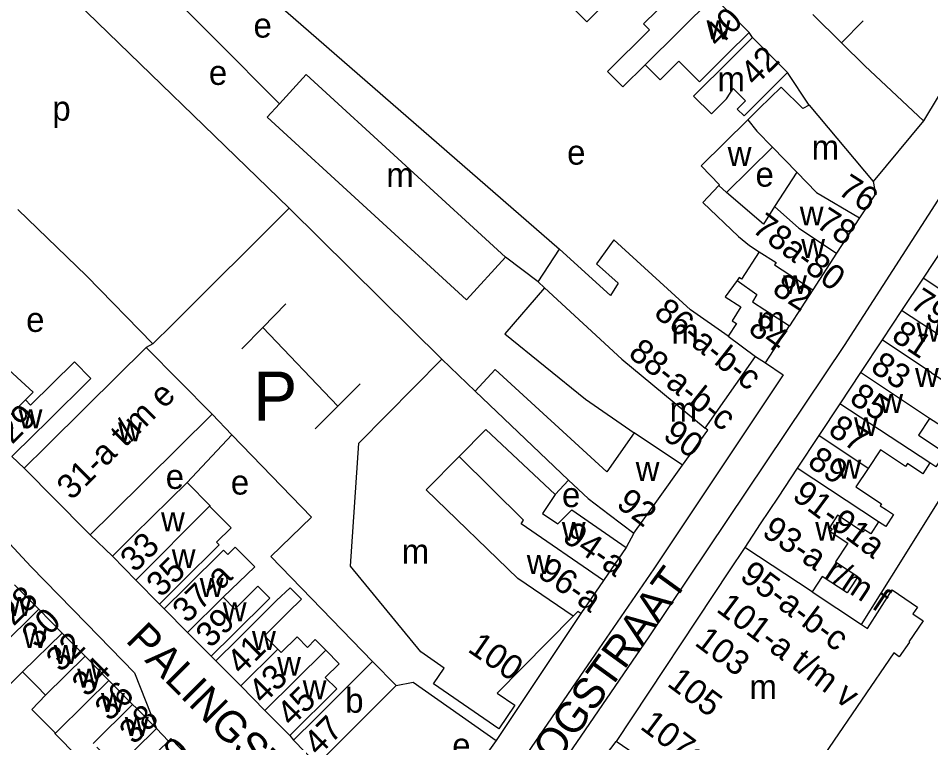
# Model space of a CAD drawing. Extents: x 159700 to 161346, y 381730 to 382922.
# Drawn here: x 160688.9 to 160837.1, y 382582.1 to 382699.7 of the extents above; entities that cross this region are included whole.
import ezdxf

# ---------------------------------------------------------------- set-up
doc = ezdxf.new("R2010")
doc.units = 0
for name, color, linetype in [('BLT_Basislijn', 7, 'Continuous'), ('BLT_Bebouwing', 7, 'Continuous'), ('BLT_Centroide', 7, 'Continuous'), ('BLT_Huisnummer', 7, 'Continuous'), ('BLT_Huisnummer_ tussenligend', 7, 'Continuous'), ('BLT_Huisnummer_reeks', 7, 'Continuous'), ('BLT_Onderdoorgang_en_onderverdeling', 7, 'Continuous'), ('BLT_Onderverdeling_panden', 7, 'Continuous'), ('BLT_Straatnaam', 7, 'Continuous'), ('BLT_Tekst_parkeren', 7, 'Continuous'), ('BLT_Vlakafsluiter', 7, 'Continuous')]:
    doc.layers.add(name, color=color, linetype=linetype)

msp = doc.modelspace()

# ---------------------------------------------------------------- linework, layer by layer
at = {"layer": 'BLT_Basislijn'}
for p, q in [((160721.79, 382710.16), (160776.79, 382662.22)), ((160822.58, 382695.76), (160826.1, 382699.32)), ((160808.14, 382696.6), (160807.57, 382697.41)), ((160822.58, 382695.76), (160826.38, 382692)), ((160817.32, 382685.62), (160813.81, 382690.9)), ((160826.38, 382692), (160835.86, 382683.08)), ((160700, 382657.9), (160688.9, 382668.67)), ((160732.9, 382668.92), (160713.98, 382650.03)), ((160757.68, 382644.35), (160732.9, 382668.92)), ((160710.8, 382646.87), (160700, 382657.9)), ((160732.4, 382653.38), (160728.63, 382649.53)), ((160710.8, 382646.87), (160713.98, 382650.03)), ((160728.63, 382649.53), (160725.25, 382646.08)), ((160728.63, 382649.53), (160740.8, 382636.73)), ((160710.8, 382646.87), (160709.7, 382646.27)), ((160744.44, 382640.37), (160740.8, 382636.73)), ((160740.8, 382636.73), (160737.14, 382633.07)), ((160723.64, 382632.1), (160720.42, 382635.44)), ((160716.34, 382624.36), (160723.64, 382632.1)), ((160736.57, 382618.71), (160723.64, 382632.1)), ((160832.19, 382611.45), (160843.92, 382630.3)), ((160689.9, 382626.67), (160687.91, 382628.56)), ((160700.62, 382615.84), (160704.22, 382612.37)), ((160788.87, 382616.12), (160787.64, 382613.81)), ((160825.8, 382601.28), (160832.19, 382611.45)), ((160712.64, 382603.83), (160711.88, 382604.62)), ((160780.24, 382603.07), (160766.52, 382582.47)), ((160720.26, 382596.13), (160721.02, 382595.4)), ((160711.38, 382584.38), (160713.31, 382582.37)), ((160733.01, 382583.28), (160733.64, 382582.52)), ((160766.52, 382582.47), (160760.59, 382574.17))]:
    msp.add_line(p, q, dxfattribs=at)
for points in [[(160700, 382717.4), (160731.33, 382685.84)], [(160732.9, 382668.92), (160696.63, 382704.11), (160692.82, 382708.99)], [(160849.16, 382687.27), (160822.99, 382646.61), (160791.29, 382599.29)], [(160773.34, 382656.92), (160768.04, 382660.93)], [(160646.87, 382653.63), (160648.58, 382653.45), (160654.06, 382647.94), (160662.68, 382638.7), (160666.44, 382636.83), (160667.56, 382635.94), (160691.01, 382610.72), (160700, 382601.48)], [(160810.22, 382643.78), (160813.11, 382641.85), (160792.1, 382610.35), (160781.37, 382594.74)], [(160778.27, 382624.71), (160781.45, 382621.73)], [(160736.57, 382618.71), (160729.92, 382612.36), (160746.45, 382595.31)], [(160700, 382601.48), (160707.8, 382593.46), (160711.38, 382584.38)], [(160791.29, 382599.29), (160772.76, 382572.17), (160750.65, 382540.29)], [(160781.37, 382594.74), (160761.7, 382565.99), (160742.68, 382539.15)], [(160750.27, 382591.38), (160753.04, 382591.91)], [(160753.04, 382591.91), (160766.52, 382582.47)]]:
    msp.add_lwpolyline(points, dxfattribs=at)
at = {"layer": 'BLT_Bebouwing'}
for p, q in [((160801.8, 382703.21), (160807.57, 382697.41)), ((160813.81, 382690.9), (160808.14, 382696.6)), ((160731.33, 382685.84), (160735.68, 382690.59)), ((160735.68, 382690.59), (160768.04, 382660.93)), ((160817.32, 382685.62), (160827.69, 382673.2)), ((160803.92, 382671.45), (160811.38, 382678.78)), ((160811.38, 382678.78), (160815.3, 382674.75)), ((160815.3, 382674.75), (160811.69, 382669.15)), ((160825.51, 382667.31), (160821.77, 382661.6)), ((160773.34, 382656.92), (160776.79, 382662.22)), ((160821.77, 382661.6), (160817.91, 382655.62)), ((160839.07, 382662.45), (160835.81, 382657.54)), ((160773.34, 382656.92), (160774.37, 382655.96)), ((160835.81, 382657.54), (160832.33, 382652.28)), ((160817.91, 382655.62), (160814.13, 382649.8)), ((160832.33, 382652.28), (160829.16, 382647.49)), ((160810.22, 382643.78), (160814.13, 382649.8)), ((160829.16, 382647.49), (160825.67, 382642.21)), ((160800.43, 382633.17), (160808.6, 382644.82)), ((160808.6, 382644.82), (160810.22, 382643.78)), ((160825.67, 382642.21), (160822.29, 382637.11)), ((160822.29, 382637.11), (160818.87, 382631.96)), ((160788.94, 382632.42), (160784.49, 382626.07)), ((160818.87, 382631.96), (160815.39, 382626.7)), ((160792.86, 382621.69), (160796.77, 382627.14)), ((160700, 382616.46), (160689.9, 382626.67)), ((160815.39, 382626.7), (160812.27, 382621.99)), ((160776.12, 382622.41), (160774.04, 382619.3)), ((160788.87, 382616.12), (160792.86, 382621.69)), ((160812.27, 382621.99), (160809.39, 382617.64)), ((160809.39, 382617.64), (160806.87, 382613.82)), ((160700.62, 382615.84), (160700, 382616.46)), ((160787.64, 382613.81), (160783.93, 382608.42)), ((160806.87, 382613.82), (160804.35, 382610.02)), ((160704.22, 382612.37), (160708.03, 382608.51)), ((160804.35, 382610.02), (160786, 382582.32)), ((160708.03, 382608.51), (160711.88, 382604.62)), ((160783.93, 382608.42), (160780.25, 382603.07)), ((160692.27, 382603.76), (160688.33, 382607.75)), ((160696.07, 382599.91), (160692.27, 382603.76)), ((160712.64, 382603.83), (160716.43, 382600)), ((160780.25, 382603.07), (160780.24, 382603.07)), ((160698.35, 382597.6), (160696.07, 382599.91)), ((160716.43, 382600), (160720.26, 382596.13)), ((160699.79, 382596.14), (160698.35, 382597.6)), ((160700, 382595.92), (160699.79, 382596.14)), ((160701.61, 382594.29), (160700, 382595.92)), ((160725.05, 382591.33), (160721.02, 382595.4)), ((160746.45, 382595.31), (160750.27, 382591.38)), ((160689.65, 382593.6), (160687.18, 382591.16)), ((160691.95, 382591.27), (160689.65, 382593.6)), ((160703.65, 382592.22), (160701.61, 382594.29)), ((160704.86, 382590.99), (160703.65, 382592.22)), ((160693.39, 382589.81), (160691.95, 382591.27)), ((160707.51, 382588.3), (160704.86, 382590.99)), ((160728.99, 382587.35), (160725.05, 382591.33)), ((160737.44, 382578.59), (160750.27, 382591.38)), ((160691.18, 382587.51), (160693.39, 382589.81)), ((160694.98, 382583.67), (160691.18, 382587.51)), ((160708.12, 382587.69), (160707.51, 382588.3)), ((160708.12, 382587.69), (160711.38, 382584.38)), ((160733.01, 382583.28), (160728.99, 382587.35)), ((160694.89, 382583.59), (160694.98, 382583.67)), ((160698.69, 382579.73), (160694.89, 382583.59)), ((160713.69, 382582.76), (160713.31, 382582.37)), ((160716.77, 382579.65), (160713.69, 382582.76)), ((160737.44, 382578.59), (160733.64, 382582.52)), ((160780.39, 382575), (160786, 382582.32))]:
    msp.add_line(p, q, dxfattribs=at)
for points in [[(160782.9, 382706.7), (160778.3, 382702.12), (160780.5, 382699.92), (160781.24, 382699.16), (160785.41, 382703.32), (160784.66, 382704.07), (160785.75, 382705.15), (160786.9, 382703.99), (160788.26, 382705.35), (160790.21, 382703.39), (160790.82, 382702.71)], [(160790.82, 382702.71), (160792.58, 382700.95), (160790.43, 382698.8), (160791.38, 382697.85), (160784.6, 382691.1), (160787.1, 382688.59), (160790.7, 382692.16)], [(160790.7, 382692.16), (160793.11, 382689.74), (160796.15, 382692.77), (160799.52, 382689.39), (160804.03, 382693.89), (160807.57, 382697.41)], [(160808.14, 382696.6), (160804.6, 382693.08), (160798.57, 382687.08), (160801.45, 382684.19), (160803.91, 382686.64), (160804.96, 382688.34), (160806.98, 382686.31), (160805.65, 382684.98), (160806.75, 382683.87), (160810.27, 382687.38), (160813.81, 382690.9)], [(160817.32, 382685.62), (160816.28, 382685.09), (160812.8, 382688.56), (160809.23, 382685.07), (160807.37, 382683.26)], [(160768.04, 382660.93), (160761.71, 382654.02), (160729.35, 382683.68), (160731.33, 382685.84)], [(160802.64, 382672.56), (160802.74, 382672.66), (160799.81, 382675.79), (160807.37, 382683.26)], [(160827.69, 382673.2), (160828.08, 382671.23), (160825.51, 382667.31)], [(160802.64, 382672.56), (160800.04, 382669.83), (160805.85, 382664.3), (160807.62, 382662.83), (160809.23, 382661.8)], [(160811.69, 382669.15), (160809.88, 382666.28), (160803.92, 382671.45)], [(160804.19, 382648.09), (160798.04, 382652.4), (160785.6, 382663.74), (160782.81, 382659.88), (160786.34, 382656.69), (160785.07, 382654.73), (160776.79, 382662.22)], [(160809.23, 382661.8), (160806.36, 382657.35), (160805.96, 382657.61), (160805.65, 382657.17)], [(160805.65, 382657.17), (160803.7, 382654.48), (160806.23, 382652.85), (160804.8, 382650.62), (160805.52, 382650.16), (160804.19, 382648.09)], [(160774.37, 382655.96), (160767.92, 382648.48), (160780.99, 382637.89), (160788.94, 382632.42)], [(160700, 382636.67), (160709.7, 382646.27)], [(160709.7, 382646.27), (160720.42, 382635.44)], [(160690.12, 382637.75), (160691.39, 382639), (160686.1, 382643.81), (160685.18, 382642.73)], [(160693.62, 382634.21), (160700.73, 382641.26), (160698.07, 382643.94), (160690.96, 382636.9), (160690.12, 382637.75)], [(160779.04, 382602.66), (160766.66, 382590.16), (160769.53, 382588.22), (160766.94, 382584.36), (160756.32, 382591.65), (160758.07, 382594.22), (160754.27, 382596.84), (160742.89, 382610.77), (160744.21, 382630.73), (160757.68, 382644.35)], [(160757.68, 382644.35), (160763.1, 382639.18)], [(160784.49, 382626.07), (160766.36, 382642.72), (160763.1, 382639.18)], [(160837.17, 382642.18), (160840.07, 382640.26), (160838.63, 382638.08), (160842.06, 382635.81), (160841.69, 382635.27), (160844.41, 382633.46), (160842.88, 382631.15), (160840.31, 382632.86), (160840.15, 382632.62), (160836.87, 382634.76)], [(160689.9, 382626.67), (160693.43, 382630.16), (160700, 382636.67)], [(160720.42, 382635.44), (160704.17, 382619.36), (160700.62, 382615.84)], [(160836.87, 382634.76), (160835.06, 382632.03), (160839.39, 382629.16), (160837.89, 382626.9), (160836.93, 382627.53)], [(160687.91, 382628.56), (160691.46, 382632.08), (160693.62, 382634.21)], [(160796.77, 382627.14), (160800.86, 382632.83), (160800.43, 382633.17)], [(160836.93, 382627.53), (160835.78, 382625.78), (160833.29, 382627.43), (160832.98, 382626.96), (160828.9, 382629.66), (160826.9, 382626.64)], [(160826.9, 382626.64), (160824.9, 382623.62), (160829.04, 382620.87), (160828.84, 382620.58), (160829.88, 382619.89), (160830.99, 382619.16), (160829.75, 382617.21), (160828.59, 382617.95)], [(160704.22, 382612.37), (160707.78, 382615.88), (160716.34, 382624.36)], [(160716.34, 382624.36), (160720.09, 382620.57), (160720, 382620.48)], [(160778.27, 382624.71), (160776.12, 382622.41)], [(160781.45, 382621.73), (160784.88, 382619.13), (160788.87, 382616.12)], [(160711.88, 382604.62), (160715.43, 382608.14), (160721.57, 382614.21), (160721.14, 382614.65), (160723.49, 382616.97), (160720, 382620.48)], [(160774.04, 382619.3), (160776.53, 382617.66), (160778.81, 382619.89), (160787.64, 382613.81)], [(160828.59, 382617.95), (160827.31, 382616.01), (160826.3, 382616.68), (160826.06, 382616.3), (160821.92, 382619.04), (160820.65, 382617.12), (160821.06, 382616.84), (160820.75, 382616.37)], [(160820.75, 382616.37), (160823.58, 382614.5), (160821.57, 382611.47), (160825.21, 382609.06), (160824.34, 382607.74)], [(160722.96, 382612.66), (160724.18, 382613.87), (160727.36, 382610.65), (160722.2, 382605.72)], [(160712.64, 382603.83), (160716.21, 382607.36), (160722.27, 382613.36), (160722.96, 382612.66)], [(160824.34, 382607.74), (160823.47, 382606.42), (160819.45, 382609.08), (160817.8, 382606.58)], [(160720.26, 382596.13), (160723.81, 382599.65), (160729.79, 382605.56), (160727.86, 382607.52), (160724.1, 382603.8), (160722.2, 382605.72)], [(160721.02, 382595.4), (160724.58, 382598.92), (160730.89, 382605.17), (160733.06, 382607.27), (160734.91, 382605.4), (160732.76, 382603.28), (160728.91, 382599.47), (160731.07, 382597.28)], [(160817.8, 382606.58), (160825.8, 382601.28)], [(160825.8, 382601.28), (160826.78, 382600.63), (160830.8, 382606.92), (160834.9, 382604.09), (160834.17, 382603.02), (160835.82, 382601.89)], [(160780.24, 382603.07), (160779.77, 382603.4), (160779.04, 382602.66)], [(160835.82, 382601.89), (160833.5, 382598.49), (160833.58, 382598.43), (160831.95, 382596.05), (160831.04, 382596.67), (160810.06, 382565.93), (160805.18, 382569.24), (160794.52, 382576.51)], [(160731.07, 382597.28), (160731.61, 382596.74), (160734.2, 382599.3), (160735.89, 382597.58), (160737.15, 382598.83), (160738.85, 382597.11)], [(160738.85, 382597.11), (160741.03, 382594.91), (160738.79, 382592.69), (160740.63, 382590.83), (160733.01, 382583.28)], [(160733.64, 382582.52), (160737.2, 382586.03), (160746.45, 382595.31)], [(160711.38, 382584.38), (160707.82, 382580.87), (160704.98, 382578.07), (160701.72, 382581.37)], [(160713.31, 382582.37), (160710.14, 382579.24), (160707.98, 382577.09), (160709.39, 382575.67), (160705.43, 382571.73), (160707.07, 382570.08)]]:
    msp.add_lwpolyline(points, dxfattribs=at)
at = {"layer": 'BLT_Onderdoorgang_en_onderverdeling'}
msp.add_line((160794.52, 382576.51), (160786, 382582.32), dxfattribs=at)
at = {"layer": 'BLT_Onderverdeling_panden'}
for p, q in [((160790.7, 382692.16), (160801.8, 382703.21)), ((160803.92, 382671.45), (160802.64, 382672.56)), ((160843.36, 382652.54), (160835.81, 382657.54)), ((160844.06, 382644.51), (160832.33, 382652.28)), ((160804.19, 382648.09), (160808.6, 382644.82)), ((160837.17, 382642.18), (160829.16, 382647.49)), ((160836.87, 382634.76), (160825.67, 382642.21)), ((160684.4, 382632.1), (160690.12, 382637.75)), ((160836.93, 382627.53), (160822.29, 382637.11)), ((160796.77, 382627.14), (160788.94, 382632.42)), ((160826.9, 382626.64), (160818.87, 382631.96)), ((160828.59, 382617.95), (160815.39, 382626.7)), ((160720, 382620.48), (160708.03, 382608.51)), ((160817.8, 382606.58), (160806.87, 382613.82)), ((160779.04, 382602.66), (160770.06, 382608.76)), ((160722.2, 382605.72), (160716.43, 382600)), ((160685.85, 382597.44), (160692.27, 382603.76)), ((160689.65, 382593.6), (160696.07, 382599.91)), ((160693.39, 382589.81), (160699.79, 382596.14)), ((160731.07, 382597.28), (160725.05, 382591.33)), ((160738.85, 382597.11), (160728.99, 382587.35)), ((160700, 382588.62), (160703.65, 382592.22)), ((160694.98, 382583.67), (160700, 382588.62)), ((160701.12, 382581.99), (160707.51, 382588.3))]:
    msp.add_line(p, q, dxfattribs=at)
for points in [[(160807.37, 382683.26), (160808.83, 382681.4), (160811.38, 382678.78)], [(160815.3, 382674.75), (160818.49, 382671.46), (160825.51, 382667.31)], [(160811.69, 382669.15), (160815.63, 382665.63), (160821.77, 382661.6)], [(160809.23, 382661.8), (160811.95, 382660.05), (160811.71, 382659.68), (160817.91, 382655.62)], [(160805.65, 382657.17), (160808.8, 382654.86), (160808.14, 382653.7), (160814.13, 382649.8)], [(160774.37, 382655.96), (160786.89, 382644.36), (160800.43, 382633.17)], [(160763.1, 382639.18), (160778.27, 382624.71)], [(160760.51, 382628.58), (160764.84, 382632.96), (160776.12, 382622.41)], [(160770.06, 382608.76), (160755.15, 382623.16), (160760.51, 382628.58)], [(160783.93, 382608.42), (160770.57, 382617.65), (160770.97, 382618.22), (160760.51, 382628.58)]]:
    msp.add_lwpolyline(points, dxfattribs=at)
at = {"layer": 'BLT_Vlakafsluiter'}
for p, q in [((160817.94, 382700.36), (160822.58, 382695.76)), ((160845.88, 382699.75), (160835.86, 382683.08)), ((160835.86, 382683.08), (160827.69, 382673.2))]:
    msp.add_line(p, q, dxfattribs=at)

# ---------------------------------------------------------------- texts
at = {"layer": 'BLT_Centroide'}
for s, p in [('e', (160727.13, 382696.59)), ('w', (160800.66, 382696.31)), ('e', (160719.89, 382688.91)), ('m', (160802.44, 382687.87)), ('p', (160694.48, 382683.11)), ('e', (160778.03, 382675.96)), ('m', (160817.72, 382676.78)), ('w', (160804.09, 382675.75)), ('m', (160748.69, 382672.31)), ('e', (160808.61, 382672.39)), ('w', (160815.79, 382666.09)), ('w', (160816.03, 382660.81)), ('w', (160813.09, 382654.94)), ('e', (160690.23, 382648.8)), ('m', (160808.92, 382648.91)), ('m', (160794.95, 382646.91)), ('w', (160834.75, 382647.22)), ('w', (160834.5, 382639.88)), ('w', (160828.7, 382635.66)), ('w', (160689.01, 382633.16)), ('m', (160794.66, 382634.22)), ('w', (160824.59, 382631.88)), ('w', (160705.16, 382631.06)), ('w', (160789.16, 382624.62)), ('w', (160821.9, 382624.97)), ('e', (160712.88, 382623.31)), ('e', (160723.45, 382622.39)), ('e', (160777.2, 382620.36)), ('w', (160712.12, 382616.44)), ('w', (160777.17, 382614.88)), ('w', (160818.3, 382614.88)), ('m', (160751.19, 382611.18)), ('w', (160713.86, 382610.44)), ('w', (160771.49, 382609.49)), ('w', (160718.41, 382605.75)), ('w', (160687.22, 382602.67)), ('w', (160722.14, 382601.81)), ('w', (160689.73, 382597.47)), ('w', (160726.89, 382597.14)), ('w', (160694.72, 382594.88)), ('w', (160730.97, 382592.97)), ('w', (160698.52, 382591.03)), ('w', (160735.12, 382589.16)), ('m', (160807.63, 382589.17)), ('w', (160702.38, 382587.09)), ('b', (160742.02, 382586.97)), ('w', (160706.25, 382583.19)), ('e', (160759.39, 382579.68))]:
    msp.add_text(s, height=4, dxfattribs=at).set_placement(p)
at = {"layer": 'BLT_Huisnummer'}
for s, rotation, p in [('42', 44.8776, (160808.56, 382688.56)), ('76', 327.2191, (160821.77, 382671.31)), ('84', 323.3991, (160807.21, 382648.88)), ('81', 326.4835, (160830.47, 382647.61)), ('85', 326.4809, (160823.65, 382637.46)), ('29', 44.7124, (160687.95, 382630.43)), ('90', 324.3439, (160793.39, 382631.59)), ('89', 326.4802, (160816.84, 382627.15)), ('92', 322.8849, (160785.83, 382620.52)), ('33', 44.6921, (160707.9, 382609.6)), ('30', 44.6398, (160691.92, 382597.32)), ('41', 44.7023, (160725.18, 382592.95)), ('100', 325.444, (160761.72, 382597.01)), ('34', 44.6439, (160700.06, 382589.38)), ('45', 44.6921, (160733.31, 382584.58)), ('38', 44.5786, (160707.74, 382581.65)), ('47', 44.6921, (160737.66, 382579.8)), ('40', 44.754, (160712.83, 382576.33))]:
    msp.add_text(s, height=4, rotation=rotation, dxfattribs=at).set_placement(p)
at = {"layer": 'BLT_Huisnummer_ tussenligend'}
for s, rotation, p in [('40', 44.8703, (160802.57, 382694.82)), ('78', 327.2191, (160818.22, 382665.92)), ('82', 327.2239, (160811.11, 382655.2)), ('83', 326.4827, (160827.07, 382642.55)), ('87', 326.4816, (160820.2, 382632.31)), ('35', 44.6921, (160712.14, 382605.56)), ('28', 44.6398, (160688.19, 382600.9)), ('39', 44.7008, (160720.16, 382597.33)), ('32', 44.6398, (160695.85, 382593.39)), ('43', 44.7023, (160728.7, 382588.19)), ('36', 44.6398, (160703.77, 382585.43))]:
    msp.add_text(s, height=4, rotation=rotation, dxfattribs=at).set_placement(p)
at = {"layer": 'BLT_Huisnummer_reeks'}
for s, rotation, p in [('78a-80', 323.3991, (160807.84, 382665.21)), ('79-a-b', 326.4816, (160833.48, 382652.87)), ('86-a-b-c', 321.6369, (160791.92, 382651.5)), ('88-a-b-c', 321.6369, (160787.77, 382644.94)), ('31-a t/m e', 44.7193, (160697.61, 382621.34)), ('91-91a', 323.3991, (160814.37, 382621.79)), ('93-a r/m f', 326.4833, (160809.46, 382615.83)), ('94-a', 325.4573, (160777.05, 382614.99)), ('96-a', 325.4573, (160773.03, 382609.2)), ('95-a-b-c', 323.1614, (160805.86, 382608.74)), ('37-a', 44.7008, (160716.37, 382601.35)), ('101-a t/m v', 323.1614, (160802.07, 382603.53)), ('103', 323.1614, (160798.55, 382598.07)), ('105', 323.1614, (160794.09, 382591.45)), ('107a', 323.1614, (160789.7, 382584.48))]:
    msp.add_text(s, height=4, rotation=rotation, dxfattribs=at).set_placement(p)
at = {"layer": 'BLT_Straatnaam'}
for s, rotation, p in [('HOOGSTRAAT', 53.9884, (160770.26, 382570.38)), ('PALINGSTRAAT', 314.7503, (160706.22, 382598.58))]:
    msp.add_text(s, height=5, rotation=rotation, dxfattribs=at).set_placement(p)
at = {"layer": 'BLT_Tekst_parkeren'}
msp.add_text('P', height=8, dxfattribs=at).set_placement((160727.1, 382634.37))

doc.saveas('drawing.dxf')
